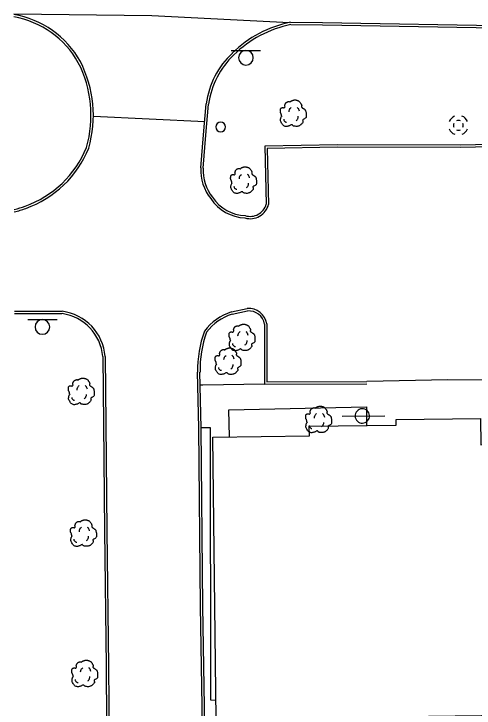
# Model space of a CAD drawing. Extents: x 2145380 to 2157287, y 139568 to 149130.
# Drawn here: x 2145383.4 to 2145500.8, y 142721.6 to 142898.7 of the extents above; entities that cross this region are included whole.
import ezdxf

# ---------------------------------------------------------------- set-up
doc = ezdxf.new("R2010")
doc.units = 0
for name, color, linetype in [('TOPO_Asphalt', 7, 'Continuous'), ('TOPO_Building', 7, 'Continuous'), ('TOPO_Curb Back', 7, 'Continuous'), ('TOPO_DRAIN_Manhole', 7, 'Continuous'), ('TOPO_Misc', 7, 'Continuous'), ('TOPO_Sidewalk', 7, 'Continuous'), ('TOPO_Sign', 7, 'Continuous'), ('TOPO_Tree', 7, 'Continuous')]:
    doc.layers.add(name, color=color, linetype=linetype)

# ---------------------------------------------------------------- blocks, each defined once
blk = doc.blocks.new('MHEXST')
at = {"layer": 'TOPO_DRAIN_Manhole'}
for centre, radius, start, end in [((-0.14, 0.26), 12.7, 112.97475, 158.26364), ((-0.14, 0.26), 12.7, 22.07441, 68.69913), ((-0.08, 0.11), 6.35, 157.97219, 204.16105), ((-0.08, 0.11), 6.35, 66.19406, 113.69103), ((-0.08, 0.11), 6.35, 336.80229, 21.40458), ((-0.14, 0.26), 12.7, 202.6921, 248.19382), ((-0.08, 0.11), 6.35, 248.57914, 293.19947), ((-0.14, 0.26), 12.7, 291.79631, 337.30323)]:
    blk.add_arc(centre, radius, start, end, dxfattribs=at)
blk = doc.blocks.new('POST')
at = {"layer": 'TOPO_Misc'}
for start, end in [(90, 180), (180, 270), (360, 90), (270, 0)]:
    blk.add_arc((-0.01, 0.03), 3.16, start, end, dxfattribs=at)
blk = doc.blocks.new('TREE')
at = {"layer": 'TOPO_Tree'}
for points in [[(-14.07, -0.4), (-14.17, 0.5), (-14.37, 1.38), (-14.6, 2.25), (-14.84, 3.17), (-15.47, 3.96), (-15.66, 4.9), (-15.8, 5.59), (-15.71, 6.31), (-15.66, 7.01), (-15.6, 7.91), (-15.72, 8.8), (-15.13, 9.66), (-14.62, 10.42), (-13.76, 10.49), (-13.02, 10.72), (-12.18, 10.98), (-11.06, 10), (-10.37, 10.72), (-9.4, 11.74), (-10.29, 13.28), (-9.84, 14.42), (-9.56, 15.15), (-9.32, 15.89), (-8.78, 16.54), (-8.18, 17.26), (-7.5, 17.68), (-6.67, 18.13), (-6.14, 18.41), (-5.61, 18.61), (-5.08, 18.66), (-4.55, 18.71), (-4.02, 18.54), (-3.49, 18.13)], [(-3.49, 17.6), (-3.07, 18.27), (-2.58, 18.8), (-1.9, 19.19), (-1.05, 19.68), (-0.19, 19.96), (0.74, 20.24), (1.62, 20.51), (2.51, 20.82), (3.39, 20.77), (4.1, 20.73), (4.8, 20.47), (5.51, 20.24), (6.43, 19.95), (7.32, 19.73), (8.15, 19.19), (9.36, 18.4), (10.02, 17.21), (10.8, 16.01), (11.24, 15.33), (11.58, 14.62), (11.86, 13.89), (12.17, 13.08), (11.37, 12.02), (11.86, 11.25), (12, 11.03), (12.18, 10.86), (12.39, 10.72), (12.91, 10.35), (13.45, 10.02), (13.97, 9.66), (14.7, 9.16), (15.41, 8.68), (16.09, 8.07), (16.7, 7.53), (16.93, 6.73), (17.15, 5.95), (17.59, 4.38), (17.71, 2.77), (17.68, 1.19), (17.65, -0.25), (17.83, -2.22), (16.62, -3.04), (15.47, -3.83), (14.31, -4.58), (13.16, -5.35)], [(-4.21, 5.09), (-4.46, 6.09), (-4.3, 7.21), (-3.84, 8.21), (-3.33, 9.34), (-2.71, 10.27), (-1.64, 10.97)], [(5.89, 11.15), (6.5, 10.68), (6.96, 10.17), (7.36, 9.5), (7.93, 8.56), (8.31, 7.6), (8.46, 6.56)], [(13.16, -5.34), (13.25, -5.81), (13.36, -6.28), (13.45, -6.75), (13.76, -8.52), (12.24, -10.03), (10.8, -11.51), (9.98, -12.34), (9.13, -12.77), (8.15, -13.1), (5.97, -13.83), (3.32, -13.56), (1.27, -13.1), (0.49, -12.92), (-0.06, -11.44), (-0.84, -11.51), (-2.04, -11.61), (-3.28, -12.78), (-4.55, -13.1), (-6.06, -13.47), (-7.77, -14.03), (-9.31, -13.62), (-11.36, -13.09), (-12.84, -11.41), (-14.07, -9.39), (-15.32, -7.35), (-15.61, -5.13), (-15.13, -3.04), (-14.87, -1.89), (-13.91, -0.75), (-13.54, 0.13)], [(-11.38, -4.46), (-11.47, -5.41), (-11.03, -6.32), (-10.09, -7.22), (-9.3, -7.97), (-8.49, -8.26), (-7.7, -8.14)], [(4.79, -6.29), (5.71, -5.66), (6.3, -4.92), (6.81, -3.91), (7.36, -2.81), (7.63, -1.7), (7.54, -0.6)]]:
    blk.add_open_spline(points, degree=3, dxfattribs=at)

msp = doc.modelspace()

# ---------------------------------------------------------------- linework, layer by layer
at = {"layer": 'TOPO_Asphalt'}
msp.add_line((2145403.67, 142872.61), (2145432.07, 142871.32), dxfattribs=at)
for points in [[(2145383.4, 142898.74), (2145418.55, 142898.37), (2145453.68, 142896.54)], [(2145516.03, 142805.16), (2145494.13, 142805.39), (2145473.42, 142804.96)]]:
    msp.add_lwpolyline(points, dxfattribs=at)
at = {"layer": 'TOPO_Building'}
msp.add_lwpolyline([(2145523.03, 142719.89), (2145435.01, 142718.8), (2145434.12, 142790.75), (2145458.79, 142791.05), (2145458.76, 142793.52), (2145480.91, 142793.8), (2145480.89, 142795.21), (2145502.47, 142795.47), (2145502.55, 142788.75), (2145522.18, 142788.99)], close=True, dxfattribs=at)
at = {"layer": 'TOPO_Curb Back'}
for points in [[(2145453.99, 142896.6), (2145462.11, 142896.56), (2145511.15, 142895.71), (2145559.62, 142894.62), (2145585.66, 142893.86)], [(2145454.05, 142896), (2145462.11, 142895.96), (2145511.14, 142895.11), (2145559.61, 142894.02), (2145585.61, 142893.26)], [(2145431.08, 142859.43), (2145431.74, 142867.85), (2145432.48, 142875.79)], [(2145431.68, 142859.39), (2145432.34, 142867.8), (2145433.08, 142875.72)], [(2145553.7, 142867.02), (2145553.74, 142866.13), (2145527.58, 142865.9), (2145497.4, 142865.28), (2145465.98, 142865.34), (2145447.39, 142864.95), (2145447.78, 142850.2)], [(2145554.3, 142867.05), (2145554.36, 142865.53), (2145527.59, 142865.3), (2145497.41, 142864.68), (2145465.99, 142864.74), (2145448.01, 142864.36), (2145448.38, 142850.13)], [(2145383.57, 142822.87), (2145395.71, 142822.85)], [(2145438.91, 142822.69), (2145442.9, 142823.53)], [(2145439.07, 142822.11), (2145442.99, 142822.93)], [(2145383.57, 142822.27), (2145395.67, 142822.25)], [(2145447.33, 142819.57), (2145447.32, 142804.28), (2145473.43, 142804.36)], [(2145447.93, 142819.62), (2145447.92, 142804.89), (2145473.42, 142804.96)], [(2145406.08, 142811.29), (2145406.27, 142794.15), (2145406.52, 142766.83), (2145406.9, 142732.27), (2145407.15, 142703.24), (2145407.4, 142683.06), (2145407.76, 142662.64), (2145423.69, 142662.74)], [(2145406.68, 142811.31), (2145406.87, 142794.16), (2145407.12, 142766.83), (2145407.5, 142732.27), (2145407.75, 142703.25), (2145408, 142683.07), (2145408.35, 142663.24), (2145423.68, 142663.34)], [(2145431.62, 142697.27), (2145431.48, 142699.35), (2145431.51, 142716.98), (2145431.01, 142747.52), (2145430.57, 142793.14), (2145430.27, 142807.33)], [(2145432.21, 142697.35), (2145432.08, 142699.37), (2145432.11, 142716.98), (2145431.61, 142747.53), (2145431.17, 142793.14), (2145430.87, 142807.34)]]:
    msp.add_lwpolyline(points, dxfattribs=at)
for centre, radius, start, end in [((2145379.41, 142874.95), 23.95, 29.022, 80.4066), ((2145379.41, 142874.95), 23.35, 29.0467, 80.1542), ((2145459.67, 142867.92), 29.24, 101.2056, 134.6466), ((2145459.67, 142867.92), 28.64, 101.3259, 134.6636), ((2145453.78, 142873.02), 21.48, 133.0268, 172.5893), ((2145453.78, 142873.02), 20.88, 133.0036, 172.5592), ((2145373.49, 142872.83), 29.58, 344.0163, 27.075), ((2145373.49, 142872.83), 30.18, 343.9562, 27.0946), ((2145377.42, 142874.6), 26.43, 289.5033, 337.9737), ((2145377.42, 142874.6), 27.03, 289.5117, 338.0408), ((2145442.88, 142858.94), 11.82, 177.6158, 218.3353), ((2145442.88, 142858.94), 11.22, 177.6722, 218.4648), ((2145442.84, 142857.72), 11.07, 213.5034, 267.3622), ((2145442.84, 142857.72), 10.47, 213.365, 267.7474), ((2145378.71, 142870.08), 21.75, 282.7483, 290.2547), ((2145443.66, 142851.35), 4.87, 254.239, 345.414), ((2145443.66, 142851.35), 4.27, 253.3308, 344.3148), ((2145378.71, 142870.08), 22.35, 282.4042, 290.2446), ((2145394.08, 142810.32), 12.64, 4.4957, 82.5787), ((2145443.32, 142818.87), 4.68, 9.2854, 95.1485), ((2145443.32, 142818.87), 4.08, 9.9519, 94.6737), ((2145394.08, 142810.32), 12.04, 4.5906, 82.3975), ((2145442.95, 142809.71), 13.6, 107.285, 143.6038), ((2145442.95, 142809.71), 13, 107.4098, 143.2273), ((2145458.87, 142807.95), 28.6, 159.8997, 181.2321), ((2145458.87, 142807.95), 28, 160.0766, 181.2325)]:
    msp.add_arc(centre, radius, start, end, dxfattribs=at)
at = {"layer": 'TOPO_Sidewalk'}
for points in [[(2145447.32, 142804.28), (2145431.61, 142804.02), (2145430.94, 142804.01)], [(2145438.44, 142790.8), (2145438.26, 142797.74), (2145473.33, 142798.46), (2145473.37, 142793.7)], [(2145434.95, 142723.58), (2145433.66, 142723.61), (2145433.55, 142793.16), (2145431.17, 142793.1)]]:
    msp.add_lwpolyline(points, dxfattribs=at)
at = {"layer": 'TOPO_Sign'}
for points in [[(2145438.85, 142889.43), (2145446.34, 142889.44)], [(2145442.6, 142889.43), (2145442.6, 142889.43)], [(2145440.73, 142887.56), (2145440.73, 142887.56)], [(2145444.46, 142887.56), (2145444.46, 142887.56)], [(2145442.6, 142885.69), (2145442.6, 142885.69)], [(2145386.92, 142820.72), (2145394.41, 142820.72)], [(2145390.67, 142820.72), (2145390.67, 142820.72)], [(2145388.8, 142818.85), (2145388.8, 142818.85)], [(2145392.53, 142818.85), (2145392.53, 142818.85)], [(2145390.67, 142816.98), (2145390.67, 142816.98)], [(2145467.14, 142796.13), (2145478.02, 142796.19)]]:
    msp.add_lwpolyline(points, dxfattribs=at)
for centre, radius, start, end in [((2145442.6, 142887.56), 1.87, 90, 180), ((2145442.6, 142887.56), 1.87, 360, 90), ((2145442.6, 142887.56), 1.87, 180, 270), ((2145442.6, 142887.56), 1.87, 270, 0), ((2145390.67, 142818.85), 1.87, 90, 180), ((2145390.67, 142818.85), 1.87, 360, 90), ((2145390.67, 142818.85), 1.87, 180, 270), ((2145390.67, 142818.85), 1.87, 270, 0), ((2145472.28, 142796.15), 1.84, 47.4196, 227.4196), ((2145472.28, 142796.15), 1.84, 227.4196, 47.4196)]:
    msp.add_arc(centre, radius, start, end, dxfattribs=at)

# ---------------------------------------------------------------- block references
at = {"layer": 'TOPO_DRAIN_Manhole', "xscale": 0.19685000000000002, "yscale": 0.19685000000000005}
msp.add_blockref('MHEXST', (2145496.81, 142870.29), dxfattribs=at)
at = {"layer": 'TOPO_Misc', "xscale": 0.39370000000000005, "yscale": 0.3937000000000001}
msp.add_blockref('POST', (2145436.16, 142869.89), dxfattribs=at)
at = {"layer": 'TOPO_Tree', "xscale": 0.19685000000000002, "yscale": 0.19685000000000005}
for p in [(2145454.47, 142872.72), (2145441.78, 142855.64), (2145441.41, 142815.5), (2145437.84, 142809.43), (2145400.4, 142801.74), (2145460.94, 142794.59), (2145400.96, 142765.58), (2145401.28, 142729.76)]:
    msp.add_blockref('TREE', p, dxfattribs=at)

doc.saveas('drawing.dxf')
